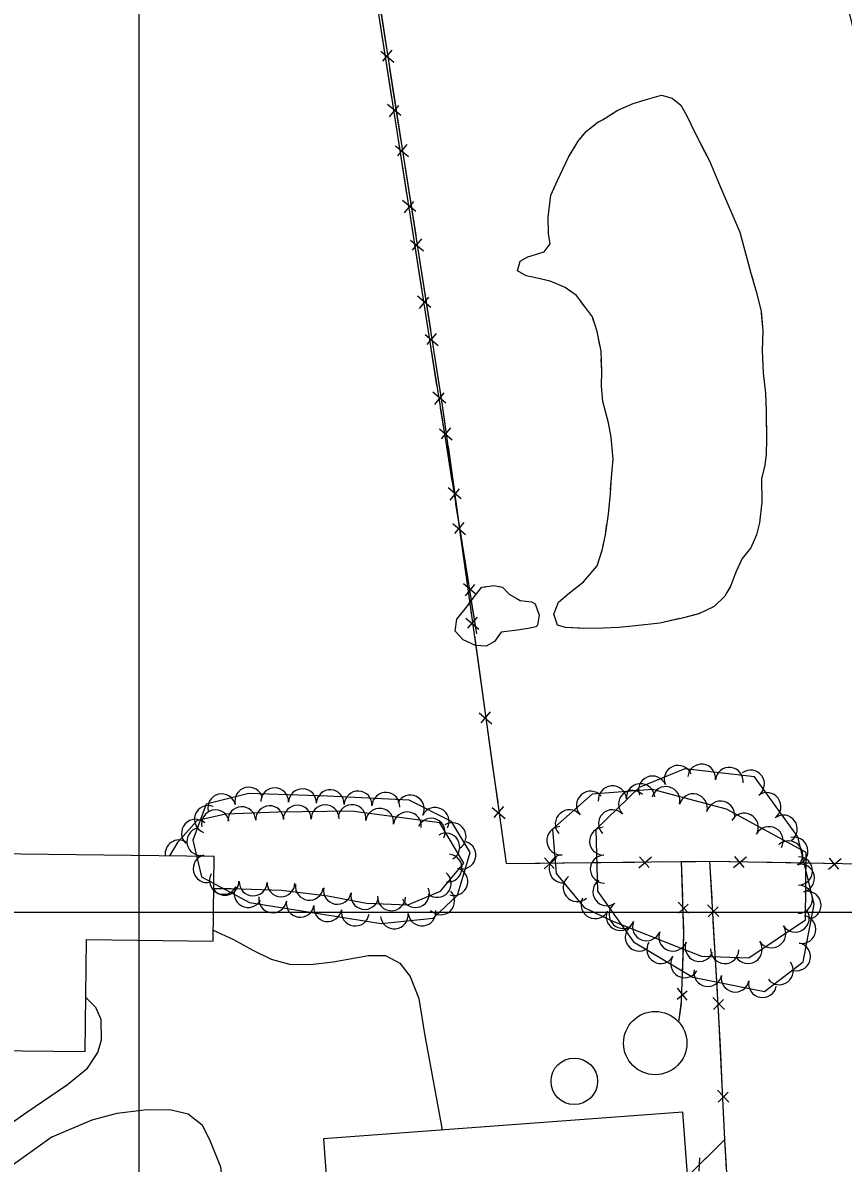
# Model space of a CAD drawing. Extents: x 353423 to 364002, y 127000 to 201942.
# Drawn here: x 360966.6 to 361202.1, y 132428 to 132755.5 of the extents above; entities that cross this region are included whole.
import ezdxf

# ---------------------------------------------------------------- set-up
doc = ezdxf.new("R2010")
doc.units = 0
for name, color, linetype in [('E_DTM_SlopeBottom', 7, 'Continuous'), ('E_FEN_Generic', 7, 'Continuous'), ('E_LAND_TreeLine', 7, 'Continuous'), ('E_MISCPROP', 7, 'Continuous'), ('E_STRUCT_WingWall', 7, 'Continuous'), ('E_WTR_FlowLine', 7, 'Continuous')]:
    doc.layers.add(name, color=color, linetype=linetype)

msp = doc.modelspace()

# ---------------------------------------------------------------- linework, layer by layer
at = {"layer": 'E_DTM_SlopeBottom'}
for p, q in [((361069.4, 132747.28), (361073.12, 132744.16)), ((361072.58, 132747.61), (361069.92, 132744.4)), ((361075.12, 132728.79), (361071.35, 132731.96)), ((361071.9, 132728.46), (361074.6, 132731.71)), ((361073.64, 132720.17), (361077.36, 132717.05)), ((361076.82, 132720.5), (361074.16, 132717.29)), ((361079.42, 132701.26), (361075.65, 132704.43)), ((361076.2, 132700.93), (361078.9, 132704.18)), ((361077.89, 132693.06), (361081.6, 132689.93)), ((361081.06, 132693.38), (361078.4, 132690.18)), ((361083.72, 132673.74), (361079.95, 132676.91)), ((361080.49, 132673.4), (361083.2, 132676.66)), ((361082.13, 132665.94), (361085.85, 132662.82)), ((361085.3, 132666.27), (361082.65, 132663.07)), ((361088.09, 132646.23), (361084.3, 132649.39)), ((361084.87, 132645.88), (361087.55, 132649.15)), ((361086.26, 132638.84), (361089.92, 132635.66)), ((361089.44, 132639.12), (361086.73, 132635.96)), ((361092.5, 132618.72), (361088.71, 132621.88)), ((361089.28, 132618.37), (361091.96, 132621.64)), ((361090.04, 132611.66), (361093.71, 132608.48)), ((361093.23, 132611.94), (361090.51, 132608.78)), ((361096.91, 132591.21), (361093.12, 132594.37)), ((361093.68, 132590.86), (361096.37, 132594.13)), ((361093.83, 132584.48), (361097.49, 132581.3)), ((361097.01, 132584.76), (361094.3, 132581.6)), ((361097.61, 132557.3), (361101.28, 132554.12)), ((361100.8, 132557.58), (361098.08, 132554.42)), ((361101.4, 132530.12), (361105.06, 132526.94)), ((361104.58, 132530.4), (361101.87, 132527.24)), ((361143.49, 132512.74), (361147.09, 132515.95)), ((361143.62, 132515.91), (361146.39, 132512.84)), ((361170.68, 132512.84), (361174.36, 132515.95)), ((361170.9, 132516.01), (361173.58, 132512.86)), ((361116.26, 132512.44), (361119.85, 132515.65)), ((361116.39, 132515.61), (361119.16, 132512.54)), ((361197.91, 132512.38), (361201.6, 132515.48)), ((361198.13, 132515.54), (361200.81, 132512.39)), ((361157.77, 132499.71), (361154.78, 132502.93)), ((361154.88, 132499.78), (361157.63, 132502.35)), ((361166.45, 132498.76), (361163.14, 132502.13)), ((361163.34, 132498.74), (361166.22, 132501.59)), ((361154.43, 132475.06), (361157.34, 132477.45)), ((361157.31, 132474.81), (361154.54, 132478.22)), ((361168.02, 132472.13), (361164.72, 132475.5)), ((361164.92, 132472.11), (361167.79, 132474.96)), ((361169.32, 132445.47), (361166.05, 132448.88)), ((361166.21, 132445.48), (361169.11, 132448.3)), ((361160.93, 132429.47), (361160.65, 132425.68))]:
    msp.add_line(p, q, dxfattribs=at)
for points in [[(361096.95, 132579.96), (361083.42, 132664.38), (361065.64, 132778.26), (361049.03, 132883.53), (361032.7, 132990.46), (361017.95, 133085.35), (361003.11, 133181.1)], [(361105.37, 132514.02), (361163.84, 132514.66), (361261.85, 132512.98), (361234.98, 132630.29), (361208.32, 132739.99), (361173.23, 132886.02), (361159.52, 132943.68)], [(361044.47, 132921.12), (361056.56, 132842.89), (361071.09, 132747.58), (361087.05, 132645.53), (361105.37, 132514.02)], [(361069.44, 132758.37), (361070.92, 132748.68)], [(361070.82, 132745.06), (361069.29, 132754.9)], [(361072.57, 132733.88), (361070.82, 132745.06)], [(361071.92, 132742.27), (361073.64, 132731.25)], [(361073.64, 132731.25), (361075.16, 132721.56)], [(361075.12, 132717.54), (361073.58, 132727.37)], [(361076.87, 132706.35), (361075.12, 132717.54)], [(361076.16, 132715.16), (361077.89, 132704.14)], [(361077.89, 132704.14), (361079.4, 132694.45)], [(361079.42, 132690.01), (361077.88, 132699.85)], [(361081.17, 132678.83), (361079.42, 132690.01)], [(361080.4, 132688.04), (361082.13, 132677.03)], [(361082.13, 132677.03), (361083.64, 132667.34)], [(361083.73, 132662.49), (361083.42, 132664.38), (361082.18, 132672.32)], [(361085.52, 132651.31), (361083.73, 132662.49)], [(361084.65, 132660.93), (361086.37, 132649.92)], [(361086.37, 132649.92), (361087.05, 132645.53), (361087.79, 132640.21)], [(361088.13, 132634.98), (361086.56, 132644.81)], [(361089.92, 132623.8), (361088.13, 132634.98)], [(361088.69, 132633.79), (361090.23, 132622.74)], [(361090.23, 132622.74), (361091.58, 132613.03)], [(361092.54, 132607.47), (361090.97, 132617.3)], [(361094.33, 132596.29), (361092.54, 132607.47)], [(361092.48, 132606.61), (361094.01, 132595.57)], [(361094.01, 132595.57), (361095.37, 132585.85)], [(361096.95, 132579.96), (361095.37, 132589.79)], [(361096.26, 132579.43), (361097.8, 132568.39)], [(361097.8, 132568.39), (361099.15, 132558.67)], [(361100.05, 132552.25), (361101.58, 132541.21)], [(361101.58, 132541.21), (361102.94, 132531.49)], [(361103.83, 132525.07), (361105.37, 132514.02)], [(361105.37, 132514.02), (361115.1, 132514.13)], [(361121.54, 132514.2), (361132.6, 132514.32)], [(361132.6, 132514.32), (361142.34, 132514.43)], [(361148.77, 132514.5), (361159.84, 132514.62)], [(361154.96, 132468.48), (361155.74, 132474.36), (361156.4, 132493.73), (361155.76, 132514.57)], [(361156.07, 132504.49), (361155.76, 132514.57)], [(361159.84, 132514.62), (361163.84, 132514.66), (361169.57, 132514.56)], [(361168.16, 132434.76), (361166.48, 132470.01), (361163.84, 132514.66)], [(361164.48, 132503.84), (361163.84, 132514.66)], [(361176.01, 132514.45), (361187.07, 132514.26)], [(361187.07, 132514.26), (361196.8, 132514.1)], [(361156.27, 132489.77), (361156.4, 132493.73), (361156.25, 132498.63)], [(361165.41, 132488.03), (361164.85, 132497.55)], [(361155.92, 132479.69), (361156.27, 132489.77)], [(361166.05, 132477.21), (361165.41, 132488.03)], [(361154.96, 132468.48), (361155.67, 132473.83)], [(361166.89, 132461.4), (361166.48, 132470.01), (361166.43, 132470.92)], [(361167.41, 132450.57), (361166.89, 132461.4)], [(361168.16, 132434.76), (361167.7, 132444.28)], [(361169.24, 132417.33), (361168.16, 132434.76), (361157.5, 132424.18)], [(361167.96, 132434.56), (361162.51, 132429.15)], [(361168.68, 132426.33), (361168.16, 132434.76), (361167.96, 132434.56)]]:
    msp.add_lwpolyline(points, dxfattribs=at)
at = {"layer": 'E_FEN_Generic'}
for points in [[(361158.96, 132481.4), (361179.57, 132477.28), (361190.6, 132485.81), (361193.85, 132502.35), (361189.16, 132521.71), (361176.63, 132538.88), (361156.64, 132541.23), (361143.61, 132535.85), (361131.14, 132523.76), (361131.61, 132506.03), (361141.97, 132491.52)], [(361069.5, 132496.76), (361084.42, 132498.32), (361091.39, 132504.97), (361095.09, 132517.14), (361089.67, 132526.08), (361077.49, 132532.21), (361054.12, 132533.32), (361031.49, 132534.08), (361019.29, 132531.09), (361015.47, 132520.76), (361017.91, 132510.16), (361031.65, 132502.82)]]:
    msp.add_lwpolyline(points, close=True, dxfattribs=at)
for points in [[(361156.26, 132489.45), (361161.48, 132487.44), (361175.09, 132486.97), (361191.33, 132497.8), (361191.46, 132517.2), (361168.6, 132529.63), (361147.42, 132535.27), (361130.08, 132533.95), (361118.68, 132523.92), (361119.77, 132511.11), (361127.8, 132501.42), (361135.49, 132497.63), (361156.26, 132489.45)], [(361021.45, 132506.8), (361026.42, 132506.83), (361040.92, 132506.38), (361054.16, 132504.69), (361065.3, 132502.63), (361077.14, 132502.19), (361086.49, 132506.09), (361093.23, 132514.13), (361086.34, 132525.74), (361060.98, 132529.02), (361039.83, 132528.77), (361024.9, 132528.23), (361016.63, 132526.37), (361011.03, 132520.08), (361008.7, 132516.19)]]:
    msp.add_lwpolyline(points, dxfattribs=at)
for centre, radius, start, end in [((361154.78, 132538.19), 4, 22.4427, 202.4274), ((361161.49, 132538.55), 4, 353.3072, 173.2919), ((361147.39, 132535.14), 4, 22.4427, 202.4274), ((361169.43, 132537.61), 4, 353.3072, 173.2919), ((361175.53, 132536.84), 4, 306.1236, 126.1082), ((361031.5, 132531.92), 4, 13.73, 193.7147), ((361038.91, 132531.73), 4, 358.0964, 178.0811), ((361046.91, 132531.47), 4, 358.0964, 178.0811), ((361135.88, 132532.26), 4.06, 4.3738, 184.3585), ((361143.98, 132532.88), 4.06, 4.3738, 184.3585), ((361151.23, 132532.06), 4.06, 345.0912, 165.0759), ((361023.73, 132530.02), 4, 13.73, 193.7147), ((361054.87, 132531.19), 4, 357.2848, 177.2695), ((361062.86, 132530.81), 4, 357.2848, 177.2695), ((361070.85, 132530.43), 4, 357.2848, 177.2695), ((361077.85, 132529.68), 4, 333.3121, 153.2968), ((361129.63, 132530.72), 4.06, 41.3253, 221.31), ((361141.64, 132531.02), 4, 44.0873, 224.072), ((361159.08, 132529.96), 4.06, 345.0912, 165.0759), ((361180.24, 132530.38), 4, 306.1236, 126.1082), ((361019.89, 132526.67), 4, 69.7355, 249.7202), ((361021.95, 132525.42), 4, 12.6735, 192.6582), ((361029.48, 132526.3), 4, 2.0944, 182.0791), ((361037.48, 132526.59), 4, 2.0944, 182.0791), ((361045.43, 132526.74), 4, 0.6713, 180.656), ((361053.43, 132526.84), 4, 0.6713, 180.656), ((361061.14, 132526.89), 4, 352.6389, 172.6236), ((361069.07, 132525.86), 4, 352.6389, 172.6236), ((361077.01, 132524.83), 4, 352.6389, 172.6236), ((361084.99, 132526.09), 4, 333.3121, 153.2968), ((361123.53, 132525.36), 4.06, 41.3253, 221.31), ((361135.89, 132525.45), 4, 44.0873, 224.072), ((361166.93, 132527.87), 4.06, 345.0912, 165.0759), ((361016.19, 132522.72), 4, 48.3566, 228.3413), ((361083.87, 132522.99), 4, 336.2178, 156.2024), ((361089.86, 132521.74), 4, 301.2357, 121.2204), ((361173.7, 132524.43), 4.06, 331.4619, 151.4466), ((361184.96, 132523.92), 4, 306.1236, 126.1082), ((361017.72, 132520.33), 4, 102.9842, 282.9689), ((361088.05, 132518.76), 4, 300.6942, 120.6788), ((361121.1, 132520.58), 4.06, 94.8815, 274.8662), ((361133.32, 132520.41), 4, 91.5475, 271.5322), ((361180.84, 132520.55), 4.06, 331.4619, 151.4466), ((361011.49, 132516.77), 4, 59.1196, 188.1325), ((361092.69, 132516.45), 4, 253.0857, 73.0704), ((361186.47, 132516.46), 4.06, 313.5343, 133.519), ((361188, 132517.58), 4, 283.6262, 103.6108), ((361019.52, 132512.53), 4, 102.9842, 282.9689), ((361088.68, 132512.71), 4, 263.6395, 83.6242), ((361121.79, 132512.49), 4.06, 94.8815, 274.8662), ((361133.54, 132512.41), 4, 91.5475, 271.5322), ((361189.29, 132511.89), 4.06, 269.6237, 89.6084), ((361090.36, 132508.8), 4, 253.0857, 73.0704), ((361189.89, 132509.81), 4, 283.6262, 103.6108), ((361024.23, 132509.16), 4, 151.8802, 331.8648), ((361085.6, 132508.3), 4, 229.9945, 49.9791), ((361125.83, 132507.14), 4.06, 129.6861, 309.6708), ((361134.29, 132505.89), 4, 125.4999, 305.4846), ((361024.66, 132508.92), 4, 216.4853, 0.4008), ((361031.29, 132505.39), 4, 151.8802, 331.8648), ((361032.74, 132508.73), 4, 178.2226, 358.2072), ((361040.74, 132508.48), 4, 178.2226, 358.2072), ((361048.88, 132507.48), 4, 172.7282, 352.7129), ((361056.92, 132506.31), 4, 169.5234, 349.508), ((361079.33, 132505.38), 4, 202.6367, 22.6213), ((361086.59, 132503.29), 4, 223.6593, 43.644), ((361189.24, 132503.77), 4.06, 269.6237, 89.6084), ((361191.77, 132502.03), 4, 283.6262, 103.6108), ((361038.37, 132503.86), 4, 170.9195, 350.9042), ((361046.26, 132502.6), 4, 170.9195, 350.9042), ((361064.78, 132504.85), 4, 169.5234, 349.508), ((361072.46, 132504.46), 4, 177.902, 357.8866), ((361130.95, 132502.24), 4.06, 153.7506, 333.7353), ((361138.93, 132499.37), 4, 125.4999, 305.4846), ((361054.16, 132501.33), 4, 170.9195, 350.9042), ((361062.06, 132500.07), 4, 170.9195, 350.9042), ((361073.26, 132499.26), 4, 185.9868, 5.9715), ((361081.21, 132500.09), 4, 185.9868, 5.9715), ((361138.14, 132498.87), 4.06, 158.5217, 338.5064), ((361188.34, 132498.36), 4.06, 213.7124, 33.6971), ((361143.58, 132492.86), 4, 125.4999, 305.4846), ((361145.7, 132495.9), 4.06, 158.5217, 338.5064), ((361181.58, 132493.86), 4.06, 213.7124, 33.6971), ((361190.29, 132495.08), 4, 258.8922, 78.8769), ((361153.26, 132492.92), 4.06, 158.5217, 338.5064), ((361149.78, 132489.31), 4, 149.2532, 329.2379), ((361160.82, 132489.97), 4.06, 158.8944, 338.8791), ((361174.82, 132489.35), 4.06, 213.7124, 33.6971), ((361188.75, 132487.23), 4, 258.8922, 78.8769), ((361156.65, 132485.22), 4, 149.2532, 329.2379), ((361168.14, 132489.33), 4.06, 178.0201, 358.0048), ((361163.3, 132482.67), 4, 168.6957, 348.6804), ((361183.81, 132483.21), 4, 217.718, 37.7026), ((361171.14, 132481.1), 4, 168.6957, 348.6804), ((361178.98, 132479.53), 4, 168.6957, 348.6804)]:
    msp.add_arc(centre, radius, start, end, dxfattribs=at)
at = {"layer": 'E_LAND_TreeLine'}
for p, q in [((361000, 132500), (361000, 135000)), ((361000, 131000), (361000, 133500)), ((360000, 132500), (364000, 132500)), ((360000, 132500), (364000, 132500))]:
    msp.add_line(p, q, dxfattribs=at)
at = {"layer": 'E_MISCPROP'}
for points in [[(361021.31, 132494.84), (361027.14, 132492.17), (361032.68, 132489.1), (361037.89, 132486.54), (361043.15, 132485.07), (361049.11, 132484.97), (361055.74, 132485.76), (361062.14, 132486.9), (361065.89, 132487.59), (361070.76, 132487.59), (361074.88, 132485.43), (361077.85, 132481.61), (361080.32, 132475.28), (361081.96, 132465.08), (361086.96, 132437.5)], [(360951.59, 132431.32), (360967.8, 132442.64), (360979.45, 132450.56), (360985.17, 132455.28), (360988.18, 132459.77), (360989.24, 132463.38), (360989.09, 132469.18), (360987.61, 132472.67), (360985.13, 132475.18), (360984.7, 132475.4)], [(360975.07, 132435.52), (360986.54, 132440.37), (360993.72, 132442.33), (361001.48, 132443.23), (361008.85, 132443.39), (361014.04, 132442.11), (361018.09, 132438.92), (361020.43, 132434.31), (361023.34, 132426.88), (361024.53, 132416.83), (361025.25, 132408.66), (361026.38, 132397.1), (361028.49, 132378.27), (361032.17, 132378.83)], [(360975.07, 132435.52), (360949.68, 132417.46), (360940.08, 132407.39), (360929.32, 132394.36), (360920.59, 132383.66), (360915.31, 132376.08), (360912.32, 132368.3), (360911.34, 132361.56), (360909.2, 132345.75), (360907.93, 132288.21), (360907.17, 132276.54), (360907.85, 132273.03), (360908.97, 132269.99), (360910.25, 132267.53), (360919.43, 132255.94)]]:
    msp.add_lwpolyline(points, dxfattribs=at)
at = {"layer": 'E_STRUCT_WingWall'}
for points in [[(361136.13, 132630.15), (361135.57, 132636.46), (361134.74, 132640.55), (361133.17, 132646.74), (361132.77, 132651.14), (361132.8, 132655.39), (361132.62, 132661.12), (361131.54, 132666.79), (361130.14, 132671.04), (361125.56, 132677.11), (361122.29, 132679.41), (361117.98, 132681.26), (361114.28, 132682.1), (361111.12, 132682.82), (361108.61, 132684.2), (361109.43, 132687.04), (361111.6, 132688.2), (361116.25, 132689.67), (361117.98, 132691.98), (361117.55, 132694.92), (361117.41, 132699.61), (361118.17, 132705.95), (361120.13, 132710.16), (361123.26, 132716.84), (361126.01, 132721.46), (361128.44, 132724.36), (361131.71, 132726.89), (361133.02, 132727.61), (361137.44, 132730.37), (361141.81, 132732.27), (361145.99, 132733.52), (361149.95, 132734.72), (361153.04, 132733.86), (361155.56, 132731.83), (361157.24, 132728.72), (361159.55, 132723.91), (361163.72, 132715.84), (361166.6, 132708.91), (361172.42, 132695.37), (361175.64, 132683.54), (361177.16, 132678.28), (361178.56, 132672.64), (361179.04, 132666.95), (361178.9, 132661.37), (361179.14, 132654.94), (361179.83, 132649.13), (361180.06, 132643.91), (361180.08, 132635.79), (361179.98, 132631.61), (361179.66, 132628.41), (361178.71, 132624.5)], [(361141.13, 132731.97), (361141.81, 132732.27), (361145.99, 132733.52), (361149.95, 132734.72), (361153.04, 132733.86), (361155.56, 132731.83), (361157.24, 132728.72), (361159.55, 132723.91), (361161.59, 132719.96)], [(361135.76, 132729.32), (361137.44, 132730.37), (361137.46, 132730.38)], [(361130.7, 132726.11), (361131.71, 132726.89), (361132.35, 132727.24)], [(361126.43, 132721.96), (361127.71, 132723.49)], [(361161.59, 132719.96), (361163.72, 132715.84), (361166.6, 132708.91), (361172.42, 132695.37), (361172.98, 132693.32)], [(361117.44, 132691.26), (361117.98, 132691.98), (361117.55, 132694.92), (361117.41, 132699.61), (361118.17, 132705.95), (361120.13, 132710.16), (361123.26, 132716.84), (361124.29, 132718.58)], [(361124.04, 132678.18), (361122.29, 132679.41), (361117.98, 132681.26), (361114.28, 132682.1), (361111.12, 132682.82), (361108.61, 132684.2), (361109.43, 132687.04), (361111.6, 132688.2), (361116.25, 132689.67), (361117.44, 132691.26)], [(361174.03, 132689.46), (361174.55, 132687.53)], [(361175.6, 132683.67), (361175.64, 132683.54), (361176.16, 132681.75)], [(361177.25, 132677.9), (361177.74, 132675.96)], [(361128.05, 132673.81), (361126.85, 132675.4)], [(361130.93, 132668.63), (361130.3, 132670.53)], [(361178.61, 132672.07), (361179.04, 132666.95), (361178.9, 132661.37), (361179.14, 132654.94), (361179.83, 132649.13), (361180.06, 132643.91), (361180.06, 132643.14)], [(361132.29, 132662.8), (361131.92, 132664.76)], [(361136.13, 132630.15), (361135.57, 132636.46), (361134.74, 132640.55), (361133.17, 132646.74), (361132.77, 132651.14), (361132.8, 132655.39), (361132.69, 132658.83)], [(361180.06, 132643.14), (361180.08, 132635.79), (361179.98, 132631.61), (361179.66, 132628.41), (361178.71, 132624.5)], [(361178.71, 132624.5), (361178.81, 132617.82), (361178.13, 132611.9), (361177.27, 132608.38), (361175.66, 132604.71), (361173.1, 132601.61), (361171.35, 132597.65), (361169.91, 132593.89), (361168.14, 132590.76), (361165.05, 132587.85), (361160.68, 132585.72), (361155.92, 132584.52), (361149.48, 132583.04), (361142.48, 132582.25), (361137.75, 132581.76), (361133.19, 132581.65), (361127.67, 132581.52), (361122.41, 132581.76), (361120.09, 132582.49), (361119.06, 132585.58), (361120.41, 132589.05), (361123.55, 132591.79), (361127.57, 132594.93), (361131.46, 132599.46), (361132.98, 132604.05), (361133.86, 132608.41), (361134.74, 132614.32), (361135.3, 132620.28), (361135.64, 132624.86), (361136.13, 132630.15)], [(361135.38, 132621.37), (361135.64, 132624.86), (361136.13, 132630.15)], [(361178.71, 132624.5), (361178.81, 132617.82), (361178.13, 132611.9), (361177.27, 132608.38), (361175.66, 132604.71), (361173.1, 132601.61), (361171.35, 132597.65), (361171.22, 132597.3)], [(361134.84, 132615.39), (361135.03, 132617.39)], [(361134.02, 132609.45), (361134.31, 132611.43)], [(361132.82, 132603.58), (361132.98, 132604.05), (361133.28, 132605.52)], [(361126.42, 132581.57), (361122.41, 132581.76), (361120.09, 132582.49), (361119.06, 132585.58), (361120.41, 132589.05), (361123.55, 132591.79), (361127.57, 132594.93), (361131.46, 132599.46), (361131.57, 132599.78)], [(361097.81, 132592.7), (361098.35, 132593.38), (361099.47, 132593.52)], [(361103.43, 132593.53), (361104.33, 132593.37), (361105.08, 132592.59)], [(361169.74, 132593.59), (361168.75, 132591.84)], [(361094.18, 132587.92), (361094.35, 132588.15), (361095.36, 132589.53)], [(361108.26, 132590.22), (361109.36, 132589.58), (361112.65, 132589.19), (361113.71, 132588.58), (361114.83, 132585.37), (361114.33, 132582.5), (361113.9, 132582.01), (361112.25, 132581.6)], [(361166.13, 132588.87), (361165.05, 132587.85), (361164.59, 132587.62)], [(361112.25, 132581.6), (361108.6, 132581), (361103.91, 132580.47), (361102.03, 132577.77), (361099.61, 132576.46), (361096.6, 132576.63), (361093.06, 132578.24), (361090.75, 132580.77), (361091.23, 132584.19), (361091.7, 132584.78)], [(361161, 132585.87), (361160.68, 132585.72), (361159.08, 132585.32)], [(361155.2, 132584.36), (361149.48, 132583.04), (361142.48, 132582.25), (361137.75, 132581.76), (361133.19, 132581.65), (361127.67, 132581.52), (361126.42, 132581.57)]]:
    msp.add_lwpolyline(points, dxfattribs=at)
msp.add_lwpolyline([(361112.25, 132581.6), (361108.6, 132581), (361103.91, 132580.47), (361102.03, 132577.77), (361099.61, 132576.46), (361096.6, 132576.63), (361093.06, 132578.24), (361090.75, 132580.77), (361091.23, 132584.19), (361094.35, 132588.15), (361096.45, 132591.01), (361098.35, 132593.38), (361101.84, 132593.82), (361104.33, 132593.37), (361106.23, 132591.39), (361109.36, 132589.58), (361112.65, 132589.19), (361113.71, 132588.58), (361114.83, 132585.37), (361114.33, 132582.5), (361113.9, 132582.01)], close=True, dxfattribs=at)
at = {"layer": 'E_WTR_FlowLine'}
for points in [[(360984.52, 132459.99), (360984.89, 132492.16), (361021.27, 132491.73), (361021.55, 132516.04), (360958.11, 132516.78), (360957.45, 132460.31)], [(361056.33, 132388.69), (361159.57, 132396.34), (361156.14, 132442.63), (361052.9, 132434.98)]]:
    msp.add_lwpolyline(points, close=True, dxfattribs=at)
for centre, radius in [((361148.17, 132462.44), 9.09), ((361124.93, 132451.47), 6.67)]:
    msp.add_circle(centre, radius, dxfattribs=at)

doc.saveas('drawing.dxf')
